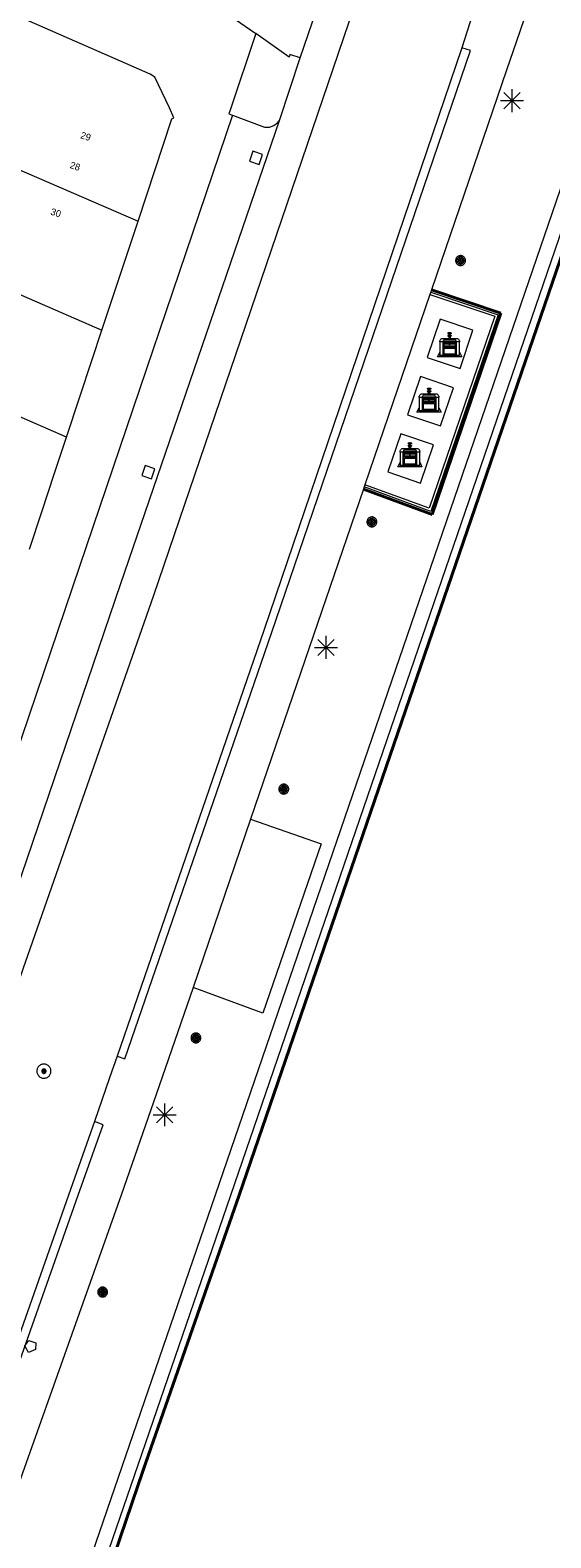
# Model space of a CAD drawing. Header units: metres. Extents: x 135779 to 137489, y 452643 to 455118.
# Tile 332 of 489: x 136708 to 136731, y 454185 to 454251. Entities that reach past the tile are written whole.
import ezdxf
from ezdxf.enums import TextEntityAlignment as Align

# ---------------------------------------------------------------- set-up
doc = ezdxf.new("R2010")
doc.units = ezdxf.units.M
doc.linetypes.add('DGN_Style_4', pattern=[89.853097, 44.898487, -22.449243, 0.056123, -22.449243])
for name, color, linetype, lineweight in [('KTop_BAK_Afval apart plaats', 96, 'Continuous', 13), ('KTop_BTD_Groenvoorziening', 62, 'Continuous', 13), ('KTop_NAR_Huisnummer (t)', 7, 'Continuous', 13), ('KTop_OTD_Gesloten verharding', 15, 'Continuous', 13), ('KTop_OTD_Open verharding_tegels', 15, 'Continuous', 13), ('KTop_PAL_Lichtmast', 40, 'Continuous', 13), ('KTop_PND_Grondvlaksituatie van BAG-pand [tachy]', 1, 'Continuous', 13), ('KTop_PND_Pandscheiding', 40, 'Continuous', 13), ('KTop_PUT_Brandkraan of -put', 1, 'Continuous', 13), ('KTop_PUT_Inspectie- of rioolput', 15, 'Continuous', 13), ('KTop_PUT_Kolk', 15, 'Continuous', 13), ('KTop_SHD_Damwand (l)', 1, 'Continuous', 40), ('KTop_SHD_Hek (l)', 15, 'DGN_Style_4', 40), ('KTop_SHD_Kademuur', 16, 'Continuous', 13), ('KTop_SHD_Muur', 15, 'Continuous', 13), ('KTop_VGO_Boom', 92, 'Continuous', 13), ('KTop_WGD_Fietspad', 40, 'Continuous', 13), ('KTop_WGD_Parkeervlak', 251, 'Continuous', 13), ('KTop_WGD_Rijbaan_Lokale weg', 251, 'Continuous', 13), ('KTop_WGD_Rijbaan_Lokale weg_fietsstrook', 40, 'Continuous', 13), ('KTop_WGD_Rijbaan_Lokale weg_verkeersdrempel', 40, 'Continuous', 13), ('KTop_WGD_Voetpad', 251, 'Continuous', 13)]:
    doc.layers.add(name, color=color, linetype=linetype, lineweight=lineweight)
doc.styles.add('Style-ROVU', font='ROVU.shx')

# ---------------------------------------------------------------- blocks, each defined once
blk = doc.blocks.new('BAK_Afval_apart_plaats')
at = {"layer": 'KTop_BAK_Afval apart plaats'}
for p, q in [((-0.43, 0.141), (-0.425, 0.168)), ((-0.43, 0.118), (-0.43, 0.141)), ((-0.29, 0.118), (-0.43, 0.118)), ((-0.43, 0.118), (-0.43, -0.457)), ((-0.29, 0.118), (-0.43, 0.118)), ((-0.425, 0.168), (-0.416, 0.193)), ((-0.416, 0.193), (-0.403, 0.215)), ((-0.403, 0.215), (-0.384, 0.24)), ((-0.384, 0.24), (-0.364, 0.258)), ((-0.364, 0.258), (-0.342, 0.272)), ((-0.342, 0.272), (0, 0.272)), ((-0.282, 0.167), (-0.29, 0.146)), ((-0.282, 0.167), (-0.29, 0.146)), ((-0.29, 0.146), (-0.29, 0.118)), ((-0.29, 0.146), (-0.29, 0.118)), ((-0.29, -0.429), (-0.29, 0.118)), ((-0.29, 0.118), (-0.29, -0.429)), ((-0.273, 0.186), (-0.282, 0.167)), ((-0.273, 0.186), (-0.282, 0.167)), ((-0.248, 0.217), (-0.273, 0.186)), ((-0.248, 0.217), (-0.273, 0.186)), ((0.248, 0.217), (-0.248, 0.217)), ((0.248, 0.217), (-0.248, 0.217)), ((-0.242, 0.081), (-0.242, 0.153)), ((-0.242, 0.153), (0.242, 0.153)), ((0.242, 0.081), (-0.242, 0.081)), ((-0.242, 0.034), (-0.242, 0.081)), ((-0.242, 0.081), (0.242, 0.081)), ((-0.242, -0.059), (-0.242, 0.034)), ((-0.242, 0.034), (0.242, 0.034)), ((0.242, 0.034), (-0.242, 0.034)), ((-0.073, 0.513), (-0.072, 0.515)), ((-0.073, 0.513), (-0.073, 0.49)), ((-0.072, 0.511), (-0.073, 0.513)), ((-0.072, 0.511), (-0.073, 0.513)), ((-0.073, 0.49), (-0.072, 0.488)), ((-0.073, 0.399), (-0.073, 0.376)), ((-0.072, 0.397), (-0.073, 0.399)), ((-0.073, 0.376), (-0.072, 0.374)), ((-0.072, 0.515), (-0.071, 0.516)), ((-0.07, 0.51), (-0.072, 0.511)), ((-0.07, 0.51), (-0.072, 0.511)), ((-0.072, 0.488), (-0.07, 0.486)), ((-0.07, 0.396), (-0.072, 0.397)), ((-0.072, 0.374), (-0.07, 0.373)), ((-0.071, 0.516), (-0.07, 0.517)), ((-0.07, 0.517), (-0.067, 0.519)), ((-0.069, 0.509), (-0.07, 0.51)), ((-0.069, 0.509), (-0.07, 0.51)), ((-0.07, 0.486), (-0.069, 0.485)), ((-0.069, 0.395), (-0.07, 0.396)), ((-0.07, 0.373), (-0.069, 0.371)), ((-0.066, 0.507), (-0.069, 0.509)), ((-0.066, 0.507), (-0.069, 0.509)), ((-0.069, 0.485), (-0.066, 0.484)), ((-0.066, 0.394), (-0.069, 0.395)), ((-0.069, 0.371), (-0.066, 0.37)), ((-0.067, 0.519), (-0.065, 0.52)), ((-0.063, 0.506), (-0.066, 0.507)), ((-0.063, 0.506), (-0.066, 0.507)), ((-0.066, 0.484), (-0.063, 0.483)), ((-0.063, 0.392), (-0.066, 0.394)), ((-0.066, 0.37), (-0.063, 0.369)), ((-0.065, 0.52), (-0.061, 0.521)), ((-0.059, 0.505), (-0.063, 0.506)), ((-0.059, 0.505), (-0.063, 0.506)), ((-0.063, 0.483), (-0.059, 0.482)), ((-0.059, 0.391), (-0.063, 0.392)), ((-0.063, 0.369), (-0.059, 0.368)), ((-0.061, 0.521), (-0.055, 0.523)), ((-0.054, 0.504), (-0.059, 0.505)), ((-0.054, 0.504), (-0.059, 0.505)), ((-0.059, 0.482), (-0.054, 0.481)), ((-0.054, 0.39), (-0.059, 0.391)), ((-0.059, 0.368), (-0.054, 0.367)), ((-0.055, 0.523), (-0.049, 0.524)), ((-0.048, 0.503), (-0.054, 0.504)), ((-0.048, 0.503), (-0.054, 0.504)), ((-0.054, 0.481), (-0.048, 0.48)), ((-0.048, 0.389), (-0.054, 0.39)), ((-0.054, 0.367), (-0.048, 0.366)), ((-0.049, 0.524), (-0.043, 0.525)), ((-0.043, 0.502), (-0.048, 0.503)), ((-0.043, 0.502), (-0.048, 0.503)), ((-0.048, 0.48), (-0.043, 0.479)), ((-0.043, 0.388), (-0.048, 0.389)), ((-0.048, 0.366), (-0.043, 0.365)), ((-0.043, 0.525), (-0.035, 0.526)), ((-0.036, 0.501), (-0.043, 0.502)), ((-0.036, 0.501), (-0.043, 0.502)), ((-0.043, 0.479), (-0.036, 0.478)), ((-0.036, 0.388), (-0.043, 0.388)), ((-0.043, 0.365), (-0.036, 0.364)), ((-0.03, 0.501), (-0.036, 0.501)), ((-0.03, 0.501), (-0.036, 0.501)), ((-0.036, 0.478), (-0.03, 0.478)), ((-0.03, 0.387), (-0.036, 0.388)), ((-0.036, 0.364), (-0.03, 0.364)), ((-0.035, 0.526), (-0.029, 0.527)), ((-0.021, 0.5), (-0.03, 0.501)), ((-0.021, 0.5), (-0.03, 0.501)), ((-0.03, 0.478), (-0.028, 0.478)), ((-0.021, 0.387), (-0.03, 0.387)), ((-0.03, 0.364), (-0.028, 0.364)), ((-0.029, 0.527), (-0.023, 0.527)), ((-0.028, 0.478), (-0.021, 0.477)), ((-0.028, 0.468), (-0.028, 0.478)), ((-0.028, 0.478), (-0.021, 0.477)), ((-0.028, 0.4), (-0.028, 0.468)), ((-0.028, 0.468), (-0.021, 0.468)), ((-0.021, 0.468), (-0.028, 0.468)), ((-0.021, 0.4), (-0.028, 0.4)), ((-0.028, 0.364), (-0.021, 0.363)), ((-0.028, 0.355), (-0.028, 0.364)), ((-0.028, 0.364), (-0.021, 0.363)), ((-0.028, 0.272), (-0.028, 0.355)), ((-0.028, 0.355), (-0.021, 0.354)), ((-0.021, 0.354), (-0.028, 0.355)), ((0.028, 0.272), (-0.028, 0.272)), ((-0.023, 0.527), (-0.013, 0.528)), ((-0.014, 0.5), (-0.021, 0.5)), ((-0.014, 0.5), (-0.021, 0.5)), ((-0.021, 0.477), (-0.014, 0.477)), ((-0.021, 0.477), (-0.014, 0.477)), ((-0.021, 0.468), (-0.014, 0.468)), ((-0.014, 0.468), (-0.021, 0.468)), ((-0.014, 0.399), (-0.021, 0.4)), ((-0.014, 0.386), (-0.021, 0.387)), ((-0.021, 0.363), (-0.014, 0.363)), ((-0.021, 0.363), (-0.014, 0.363)), ((-0.021, 0.354), (-0.014, 0.354)), ((-0.014, 0.354), (-0.021, 0.354)), ((0, 0.5), (-0.014, 0.5)), ((0, 0.5), (-0.014, 0.5)), ((-0.014, 0.477), (0, 0.477)), ((-0.014, 0.477), (0, 0.477)), ((-0.014, 0.468), (0, 0.468)), ((0, 0.468), (-0.014, 0.468)), ((0, 0.399), (-0.014, 0.399)), ((0, 0.386), (-0.014, 0.386)), ((-0.014, 0.363), (0, 0.363)), ((-0.014, 0.363), (0, 0.363)), ((-0.014, 0.354), (0, 0.354)), ((0, 0.354), (-0.014, 0.354)), ((-0.013, 0.528), (-0.005, 0.528)), ((-0.005, 0.528), (0, 0.528)), ((0, 0.528), (0.005, 0.528)), ((0, 0.5), (0, 0.477)), ((0, 0.477), (0, 0.5)), ((0, 0.477), (0, 0.5)), ((0, 0.5), (0.014, 0.5)), ((0.014, 0.5), (0, 0.5)), ((0.014, 0.477), (0, 0.477)), ((0, 0.477), (0.014, 0.477)), ((0.014, 0.468), (0, 0.468)), ((0, 0.468), (0, 0.399)), ((0, 0.468), (0, 0.399)), ((0.014, 0.468), (0, 0.468)), ((0, 0.399), (0.014, 0.399)), ((0, 0.363), (0, 0.386)), ((0, 0.363), (0, 0.386)), ((0, 0.386), (0.014, 0.386)), ((0.014, 0.363), (0, 0.363)), ((0, 0.363), (0.014, 0.363)), ((0, 0.354), (0.014, 0.354)), ((0, 0.272), (0, 0.354)), ((0, 0.354), (0, 0.272)), ((0.014, 0.354), (0, 0.354)), ((0, 0.272), (0.342, 0.272)), ((0.028, 0.272), (0, 0.272)), ((0, 0.272), (0.028, 0.272)), ((0.005, 0.528), (0.013, 0.528)), ((0.013, 0.528), (0.023, 0.527)), ((0.014, 0.5), (0.021, 0.5)), ((0.021, 0.5), (0.014, 0.5)), ((0.021, 0.477), (0.014, 0.477)), ((0.014, 0.477), (0.021, 0.477)), ((0.021, 0.468), (0.014, 0.468)), ((0.021, 0.468), (0.014, 0.468)), ((0.014, 0.399), (0.021, 0.4)), ((0.014, 0.386), (0.021, 0.387)), ((0.021, 0.363), (0.014, 0.363)), ((0.014, 0.363), (0.021, 0.363)), ((0.014, 0.354), (0.021, 0.354)), ((0.021, 0.354), (0.014, 0.354)), ((0.021, 0.5), (0.03, 0.501)), ((0.03, 0.501), (0.021, 0.5)), ((0.028, 0.478), (0.021, 0.477)), ((0.021, 0.477), (0.028, 0.478)), ((0.021, 0.468), (0.028, 0.468)), ((0.028, 0.468), (0.021, 0.468)), ((0.028, 0.468), (0.021, 0.468)), ((0.021, 0.4), (0.028, 0.4)), ((0.021, 0.387), (0.03, 0.387)), ((0.028, 0.364), (0.021, 0.363)), ((0.021, 0.363), (0.028, 0.364)), ((0.021, 0.354), (0.028, 0.355)), ((0.028, 0.355), (0.021, 0.354)), ((0.023, 0.527), (0.029, 0.527)), ((0.03, 0.478), (0.028, 0.478)), ((0.028, 0.478), (0.028, 0.468)), ((0.028, 0.4), (0.028, 0.468)), ((0.03, 0.364), (0.028, 0.364)), ((0.028, 0.364), (0.028, 0.355)), ((0.028, 0.355), (0.028, 0.272)), ((0.029, 0.527), (0.035, 0.526)), ((0.03, 0.501), (0.036, 0.501)), ((0.036, 0.501), (0.03, 0.501)), ((0.036, 0.478), (0.03, 0.478)), ((0.03, 0.387), (0.036, 0.388)), ((0.036, 0.364), (0.03, 0.364)), ((0.035, 0.526), (0.043, 0.525)), ((0.036, 0.501), (0.043, 0.502)), ((0.043, 0.502), (0.036, 0.501)), ((0.043, 0.479), (0.036, 0.478)), ((0.036, 0.388), (0.043, 0.388)), ((0.043, 0.365), (0.036, 0.364)), ((0.043, 0.525), (0.049, 0.524)), ((0.043, 0.502), (0.048, 0.503)), ((0.048, 0.503), (0.043, 0.502)), ((0.048, 0.48), (0.043, 0.479)), ((0.043, 0.388), (0.048, 0.389)), ((0.048, 0.366), (0.043, 0.365)), ((0.048, 0.503), (0.054, 0.504)), ((0.054, 0.504), (0.048, 0.503)), ((0.054, 0.481), (0.048, 0.48)), ((0.048, 0.389), (0.054, 0.39)), ((0.054, 0.367), (0.048, 0.366)), ((0.049, 0.524), (0.055, 0.523)), ((0.054, 0.504), (0.059, 0.505)), ((0.059, 0.505), (0.054, 0.504)), ((0.059, 0.482), (0.054, 0.481)), ((0.054, 0.39), (0.059, 0.391)), ((0.059, 0.368), (0.054, 0.367)), ((0.055, 0.523), (0.061, 0.521)), ((0.059, 0.505), (0.063, 0.506)), ((0.063, 0.506), (0.059, 0.505)), ((0.063, 0.483), (0.059, 0.482)), ((0.059, 0.391), (0.063, 0.392)), ((0.063, 0.369), (0.059, 0.368)), ((0.061, 0.521), (0.065, 0.52)), ((0.063, 0.506), (0.066, 0.507)), ((0.066, 0.507), (0.063, 0.506)), ((0.066, 0.484), (0.063, 0.483)), ((0.063, 0.392), (0.066, 0.394)), ((0.066, 0.37), (0.063, 0.369)), ((0.065, 0.52), (0.067, 0.519)), ((0.066, 0.507), (0.069, 0.509)), ((0.069, 0.509), (0.066, 0.507)), ((0.069, 0.485), (0.066, 0.484)), ((0.066, 0.394), (0.069, 0.395)), ((0.069, 0.371), (0.066, 0.37)), ((0.067, 0.519), (0.07, 0.517)), ((0.069, 0.509), (0.07, 0.51)), ((0.07, 0.51), (0.069, 0.509)), ((0.07, 0.486), (0.069, 0.485)), ((0.069, 0.395), (0.07, 0.396)), ((0.07, 0.373), (0.069, 0.371)), ((0.07, 0.517), (0.071, 0.516)), ((0.07, 0.51), (0.072, 0.511)), ((0.072, 0.511), (0.07, 0.51)), ((0.072, 0.488), (0.07, 0.486)), ((0.07, 0.396), (0.072, 0.397)), ((0.072, 0.374), (0.07, 0.373)), ((0.071, 0.516), (0.072, 0.515)), ((0.072, 0.515), (0.073, 0.513)), ((0.072, 0.511), (0.073, 0.513)), ((0.073, 0.513), (0.072, 0.511)), ((0.073, 0.49), (0.072, 0.488)), ((0.072, 0.397), (0.073, 0.399)), ((0.073, 0.376), (0.072, 0.374)), ((0.073, 0.513), (0.073, 0.49)), ((0.073, 0.399), (0.073, 0.376)), ((0.242, 0.153), (0.242, 0.081)), ((0.242, 0.081), (0.242, 0.034)), ((0.242, 0.034), (0.242, -0.059)), ((0.273, 0.186), (0.248, 0.217)), ((0.273, 0.186), (0.248, 0.217)), ((0.282, 0.167), (0.273, 0.186)), ((0.282, 0.167), (0.273, 0.186)), ((0.29, 0.146), (0.282, 0.167)), ((0.29, 0.146), (0.282, 0.167)), ((0.29, 0.118), (0.29, 0.146)), ((0.29, 0.118), (0.29, 0.146)), ((0.43, 0.118), (0.29, 0.118)), ((0.29, 0.118), (0.29, -0.429)), ((0.43, 0.118), (0.29, 0.118)), ((0.29, -0.429), (0.29, 0.118)), ((0.342, 0.272), (0.364, 0.258)), ((0.364, 0.258), (0.384, 0.24)), ((0.384, 0.24), (0.403, 0.215)), ((0.403, 0.215), (0.416, 0.193)), ((0.416, 0.193), (0.425, 0.168)), ((0.425, 0.168), (0.43, 0.141)), ((0.43, 0.141), (0.43, 0.118)), ((0.43, -0.457), (0.43, 0.118)), ((-0.528, -0.528), (-0.43, -0.332)), ((0.528, -0.528), (-0.528, -0.528)), ((-0.43, -0.332), (-0.43, -0.457)), ((-0.43, -0.457), (0.43, -0.457)), ((-0.43, -0.457), (0.43, -0.457)), ((0.29, -0.429), (-0.29, -0.429)), ((-0.29, -0.429), (0.29, -0.429)), ((0.242, -0.059), (-0.242, -0.059)), ((-0.242, -0.059), (-0.242, -0.092)), ((0.242, -0.059), (-0.242, -0.059)), ((-0.242, -0.092), (0.242, -0.092)), ((-0.242, -0.11), (-0.242, -0.092)), ((-0.242, -0.092), (0.242, -0.092)), ((0.242, -0.11), (-0.242, -0.11)), ((0.242, -0.11), (-0.242, -0.11)), ((-0.242, -0.147), (0.242, -0.147)), ((-0.242, -0.41), (-0.242, -0.147)), ((0.242, -0.41), (-0.242, -0.41)), ((0.242, -0.11), (0.242, -0.059)), ((0.242, -0.092), (0.242, -0.11)), ((0.242, -0.092), (0.242, -0.11)), ((0.242, -0.147), (0.242, -0.41)), ((0.43, -0.457), (0.43, -0.332)), ((0.43, -0.332), (0.528, -0.528))]:
    blk.add_line(p, q, dxfattribs=at)
at = {"layer": 'KTop_BAK_Afval apart plaats', "flags": 128}
blk.add_lwpolyline([(0.029, 0.413), (0.035, 0.412), (0.043, 0.411), (0.049, 0.41), (0.055, 0.409), (0.061, 0.407), (0.065, 0.406), (0.067, 0.405), (0.07, 0.403), (0.071, 0.402), (0.072, 0.401), (0.073, 0.399), (0.072, 0.397), (0.07, 0.396), (0.069, 0.395), (0.066, 0.394), (0.063, 0.392), (0.059, 0.391), (0.054, 0.39), (0.048, 0.389), (0.043, 0.388), (0.036, 0.388), (0.03, 0.387), (0.021, 0.387), (0.014, 0.386), (0, 0.386), (-0.014, 0.386), (-0.021, 0.387), (-0.03, 0.387), (-0.036, 0.388), (-0.043, 0.388), (-0.048, 0.389), (-0.054, 0.39), (-0.059, 0.391), (-0.063, 0.392), (-0.066, 0.394), (-0.069, 0.395), (-0.07, 0.396), (-0.072, 0.397), (-0.073, 0.399), (-0.072, 0.401), (-0.071, 0.402), (-0.07, 0.403), (-0.067, 0.405), (-0.065, 0.406), (-0.061, 0.407), (-0.055, 0.409), (-0.049, 0.41), (-0.043, 0.411), (-0.035, 0.412), (-0.029, 0.413), (-0.028, 0.413), (-0.028, 0.4), (-0.021, 0.4), (-0.014, 0.399), (0, 0.399), (0.014, 0.399), (0.021, 0.4), (0.028, 0.4), (0.028, 0.413), (0.029, 0.413), (0.028, 0.413)], dxfattribs=at)
at = {"layer": 'KTop_BAK_Afval apart plaats'}
for p in [(0, 0), (-0.43, -0.457)]:
    blk.add_point(p, dxfattribs=at)
blk = doc.blocks.new('PAL_Lichtmast')
at = {"layer": 'KTop_PAL_Lichtmast'}
for p, q in [((-0.354, -0.354), (0.354, 0.354)), ((0.354, -0.354), (-0.354, 0.354)), ((0, -0.5), (0, 0.5)), ((-0.5, 0), (0.5, 0))]:
    blk.add_line(p, q, dxfattribs=at)
blk = doc.blocks.new('PUT_Kolk')
at = {"layer": 'KTop_PUT_Kolk', "flags": 128}
blk.add_lwpolyline([(0.225, -0.225), (0.225, 0.225), (-0.225, 0.225), (-0.225, -0.225), (0.225, -0.225)], dxfattribs=at)
blk = doc.blocks.new('PUT_Brandkraan_of_-put')
at = {"layer": 'KTop_PUT_Brandkraan of -put'}
for p, q in [((-0.25, 0.034), (0, 0.25)), ((-0.158, -0.25), (-0.25, 0.034)), ((0, 0.25), (0.25, 0.033)), ((0.25, 0.033), (0.158, -0.25)), ((0.158, -0.25), (-0.158, -0.25))]:
    blk.add_line(p, q, dxfattribs=at)
blk = doc.blocks.new('PUT_Inspectie-_of_rioolput')
at = {"layer": 'KTop_PUT_Inspectie- of rioolput', "flags": 128}
for points in [[(0.31, 0), (0.308, 0.032), (0.303, 0.064), (0.294, 0.095), (0.283, 0.126), (0.268, 0.155), (0.25, 0.182), (0.23, 0.207), (0.207, 0.23), (0.182, 0.25), (0.154, 0.268), (0.126, 0.283), (0.095, 0.294), (0.064, 0.303), (0.032, 0.308), (0, 0.309), (-0.032, 0.308), (-0.064, 0.303), (-0.096, 0.294), (-0.126, 0.283), (-0.155, 0.268), (-0.182, 0.25), (-0.207, 0.23), (-0.23, 0.207), (-0.25, 0.182), (-0.268, 0.154), (-0.283, 0.126), (-0.294, 0.095), (-0.303, 0.064), (-0.308, 0.032), (-0.309, 0), (-0.308, -0.032), (-0.303, -0.064), (-0.294, -0.096), (-0.283, -0.126), (-0.268, -0.155), (-0.25, -0.182), (-0.23, -0.207), (-0.207, -0.23), (-0.182, -0.25), (-0.155, -0.268), (-0.126, -0.283), (-0.096, -0.294), (-0.064, -0.303), (-0.032, -0.308), (0, -0.309), (0.032, -0.308), (0.064, -0.303), (0.095, -0.294), (0.126, -0.283), (0.155, -0.268), (0.182, -0.25), (0.207, -0.23), (0.23, -0.207), (0.25, -0.182), (0.268, -0.155), (0.283, -0.126), (0.294, -0.096), (0.303, -0.064), (0.308, -0.032), (0.31, 0)], [(0.095, 0), (0.094, 0.009), (0.092, 0.019), (0.09, 0.029), (0.086, 0.038), (0.082, 0.047), (0.076, 0.055), (0.07, 0.063), (0.063, 0.07), (0.055, 0.076), (0.047, 0.082), (0.038, 0.086), (0.029, 0.09), (0.019, 0.092), (0.009, 0.094), (0, 0.094), (-0.01, 0.094), (-0.02, 0.092), (-0.029, 0.09), (-0.039, 0.086), (-0.048, 0.082), (-0.056, 0.076), (-0.064, 0.07), (-0.071, 0.063), (-0.077, 0.055), (-0.082, 0.047), (-0.087, 0.038), (-0.09, 0.029), (-0.093, 0.019), (-0.094, 0.009), (-0.095, 0), (-0.094, -0.01), (-0.093, -0.02), (-0.09, -0.029), (-0.087, -0.039), (-0.082, -0.048), (-0.077, -0.056), (-0.071, -0.064), (-0.064, -0.071), (-0.056, -0.077), (-0.047, -0.082), (-0.039, -0.087), (-0.029, -0.09), (-0.02, -0.093), (-0.01, -0.094), (0, -0.095), (0.009, -0.094), (0.019, -0.093), (0.029, -0.09), (0.038, -0.087), (0.047, -0.082), (0.055, -0.077), (0.063, -0.071), (0.07, -0.064), (0.076, -0.056), (0.082, -0.047), (0.086, -0.039), (0.09, -0.029), (0.092, -0.02), (0.094, -0.01), (0.095, 0)], [(0.035, 0), (0.034, 0.003), (0.034, 0.007), (0.033, 0.01), (0.031, 0.014), (0.03, 0.017), (0.028, 0.02), (0.026, 0.023), (0.023, 0.026), (0.02, 0.028), (0.017, 0.03), (0.014, 0.031), (0.01, 0.033), (0.007, 0.034), (0.003, 0.034), (0, 0.034), (-0.004, 0.034), (-0.007, 0.034), (-0.011, 0.033), (-0.014, 0.031), (-0.018, 0.03), (-0.021, 0.028), (-0.023, 0.026), (-0.026, 0.023), (-0.028, 0.02), (-0.03, 0.017), (-0.032, 0.014), (-0.033, 0.01), (-0.034, 0.007), (-0.035, 0.003), (-0.035, 0), (-0.035, -0.004), (-0.034, -0.007), (-0.033, -0.011), (-0.032, -0.014), (-0.03, -0.018), (-0.028, -0.021), (-0.026, -0.023), (-0.023, -0.026), (-0.021, -0.028), (-0.017, -0.03), (-0.014, -0.032), (-0.011, -0.033), (-0.007, -0.034), (-0.004, -0.035), (0, -0.035), (0.003, -0.035), (0.007, -0.034), (0.01, -0.033), (0.014, -0.032), (0.017, -0.03), (0.02, -0.028), (0.023, -0.026), (0.026, -0.023), (0.028, -0.021), (0.03, -0.017), (0.031, -0.014), (0.033, -0.011), (0.034, -0.007), (0.034, -0.004), (0.035, 0)], [(0.01, 0.02), (0.007, 0.02), (0.005, 0.021), (0.003, 0.022), (0.001, 0.022), (-0.001, 0.022), (-0.004, 0.022), (-0.006, 0.021), (-0.008, 0.02), (-0.01, 0.019), (-0.012, 0.018), (-0.014, 0.017), (-0.016, 0.015), (-0.017, 0.013), (-0.019, 0.012), (-0.02, 0.009), (-0.021, 0.007), (-0.022, 0.005), (-0.022, 0.003), (-0.022, 0.001), (-0.022, -0.001), (-0.022, -0.004), (-0.022, -0.006), (-0.021, -0.008), (-0.02, -0.01), (-0.019, -0.012), (-0.017, -0.014), (-0.016, -0.016), (-0.014, -0.017), (-0.012, -0.019), (-0.01, -0.02), (-0.008, -0.021), (-0.006, -0.022), (-0.003, -0.022), (-0.001, -0.022), (0.001, -0.022), (0.003, -0.022), (0.005, -0.022), (0.008, -0.021), (0.01, -0.02), (0.012, -0.019), (0.014, -0.017), (0.015, -0.016), (0.017, -0.014), (0.018, -0.012), (0.02, -0.01), (0.02, -0.008), (0.021, -0.006), (0.022, -0.003), (0.022, -0.001), (0.022, 0.001), (0.022, 0.003), (0.021, 0.005), (0.02, 0.008), (0.019, 0.01), (0.018, 0.012), (0.017, 0.014), (0.015, 0.015), (0.013, 0.017), (0.012, 0.018), (0.01, 0.02)]]:
    blk.add_lwpolyline(points, dxfattribs=at)
blk = doc.blocks.new('VGO_Boom')
at = {"layer": 'KTop_VGO_Boom', "flags": 128}
for points in [[(0.215, 0), (0.214, 0.022), (0.21, 0.045), (0.204, 0.066), (0.196, 0.087), (0.186, 0.108), (0.174, 0.126), (0.16, 0.144), (0.144, 0.16), (0.126, 0.174), (0.107, 0.186), (0.087, 0.196), (0.066, 0.204), (0.045, 0.21), (0.022, 0.214), (-0.001, 0.215), (-0.023, 0.214), (-0.045, 0.21), (-0.067, 0.204), (-0.088, 0.196), (-0.108, 0.186), (-0.127, 0.174), (-0.144, 0.16), (-0.16, 0.144), (-0.174, 0.126), (-0.187, 0.107), (-0.197, 0.087), (-0.205, 0.066), (-0.211, 0.045), (-0.214, 0.022), (-0.215, -0.001), (-0.214, -0.023), (-0.211, -0.045), (-0.205, -0.067), (-0.197, -0.088), (-0.187, -0.108), (-0.174, -0.127), (-0.16, -0.144), (-0.144, -0.16), (-0.127, -0.174), (-0.108, -0.187), (-0.088, -0.197), (-0.067, -0.205), (-0.045, -0.211), (-0.023, -0.214), (0, -0.215), (0.022, -0.214), (0.045, -0.211), (0.066, -0.205), (0.087, -0.197), (0.108, -0.187), (0.126, -0.174), (0.144, -0.16), (0.16, -0.144), (0.174, -0.127), (0.186, -0.108), (0.196, -0.088), (0.204, -0.067), (0.21, -0.045), (0.214, -0.023), (0.215, -0.001)], [(0.155, 0), (0.154, 0.016), (0.152, 0.032), (0.147, 0.048), (0.142, 0.063), (0.134, 0.078), (0.125, 0.091), (0.115, 0.104), (0.104, 0.115), (0.091, 0.125), (0.077, 0.134), (0.063, 0.142), (0.048, 0.147), (0.032, 0.152), (0.016, 0.154), (-0.001, 0.155), (-0.017, 0.154), (-0.033, 0.152), (-0.048, 0.147), (-0.064, 0.142), (-0.078, 0.134), (-0.092, 0.125), (-0.104, 0.115), (-0.116, 0.104), (-0.126, 0.091), (-0.135, 0.077), (-0.142, 0.063), (-0.148, 0.048), (-0.152, 0.032), (-0.155, 0.016), (-0.155, -0.001), (-0.155, -0.017), (-0.152, -0.033), (-0.148, -0.048), (-0.142, -0.064), (-0.135, -0.078), (-0.126, -0.092), (-0.116, -0.104), (-0.104, -0.116), (-0.092, -0.126), (-0.078, -0.135), (-0.064, -0.142), (-0.048, -0.148), (-0.033, -0.152), (-0.017, -0.155), (0, -0.155), (0.016, -0.155), (0.032, -0.152), (0.048, -0.148), (0.063, -0.142), (0.078, -0.135), (0.091, -0.126), (0.104, -0.116), (0.115, -0.104), (0.125, -0.092), (0.134, -0.078), (0.142, -0.064), (0.147, -0.048), (0.152, -0.033), (0.154, -0.017), (0.155, -0.001)], [(0.095, 0), (0.094, 0.01), (0.093, 0.02), (0.09, 0.029), (0.087, 0.039), (0.082, 0.048), (0.077, 0.056), (0.071, 0.064), (0.064, 0.071), (0.056, 0.077), (0.047, 0.082), (0.039, 0.087), (0.029, 0.09), (0.02, 0.093), (0.01, 0.094), (-0.001, 0.095), (-0.01, 0.094), (-0.02, 0.093), (-0.03, 0.09), (-0.039, 0.087), (-0.048, 0.082), (-0.056, 0.077), (-0.064, 0.071), (-0.071, 0.064), (-0.077, 0.056), (-0.083, 0.047), (-0.087, 0.039), (-0.091, 0.029), (-0.093, 0.02), (-0.095, 0.01), (-0.095, -0.001), (-0.095, -0.01), (-0.093, -0.02), (-0.091, -0.03), (-0.087, -0.039), (-0.083, -0.048), (-0.077, -0.056), (-0.071, -0.064), (-0.064, -0.071), (-0.056, -0.077), (-0.048, -0.083), (-0.039, -0.087), (-0.03, -0.091), (-0.02, -0.093), (-0.01, -0.095), (0, -0.095), (0.01, -0.095), (0.02, -0.093), (0.029, -0.091), (0.039, -0.087), (0.048, -0.083), (0.056, -0.077), (0.064, -0.071), (0.071, -0.064), (0.077, -0.056), (0.082, -0.048), (0.087, -0.039), (0.09, -0.03), (0.093, -0.02), (0.094, -0.01), (0.095, -0.001)], [(0.035, 0), (0.035, 0.004), (0.034, 0.007), (0.033, 0.011), (0.032, 0.014), (0.03, 0.018), (0.028, 0.021), (0.026, 0.023), (0.023, 0.026), (0.021, 0.028), (0.017, 0.03), (0.014, 0.032), (0.011, 0.033), (0.007, 0.034), (0.004, 0.035), (-0.001, 0.035), (-0.004, 0.035), (-0.008, 0.034), (-0.011, 0.033), (-0.015, 0.032), (-0.018, 0.03), (-0.021, 0.028), (-0.024, 0.026), (-0.027, 0.023), (-0.029, 0.021), (-0.031, 0.017), (-0.032, 0.014), (-0.034, 0.011), (-0.035, 0.007), (-0.035, 0.004), (-0.035, -0.001), (-0.035, -0.004), (-0.035, -0.008), (-0.034, -0.011), (-0.032, -0.015), (-0.031, -0.018), (-0.029, -0.021), (-0.027, -0.024), (-0.024, -0.027), (-0.021, -0.029), (-0.018, -0.031), (-0.015, -0.032), (-0.011, -0.034), (-0.008, -0.035), (-0.004, -0.035), (0, -0.035), (0.004, -0.035), (0.007, -0.035), (0.011, -0.034), (0.014, -0.032), (0.018, -0.031), (0.021, -0.029), (0.023, -0.027), (0.026, -0.024), (0.028, -0.021), (0.03, -0.018), (0.032, -0.015), (0.033, -0.011), (0.034, -0.008), (0.035, -0.004), (0.035, 0)]]:
    blk.add_lwpolyline(points, dxfattribs=at)

msp = doc.modelspace()

# ---------------------------------------------------------------- linework, layer by layer
at = {"layer": 'KTop_BTD_Groenvoorziening', "flags": 128}
msp.add_lwpolyline([(136743.248, 454277.85), (136716.554, 454200), (136707.744, 454174.358), (136707.498, 454173.626), (136705.067, 454166.434), (136692.074, 454128.781), (136683.699, 454104.782), (136683.424, 454104.024), (136683.093, 454103.128)], dxfattribs=at)
at = {"layer": 'KTop_OTD_Gesloten verharding', "flags": 128}
for points in [[(136727.8, 454237.778), (136726.38, 454238.264), (136725.809, 454236.595), (136727.246, 454236.103), (136727.8, 454237.778)], [(136726.963, 454235.267), (136725.523, 454235.76), (136724.952, 454234.091), (136726.391, 454233.598), (136726.963, 454235.267)], [(136726.093, 454232.768), (136724.666, 454233.257), (136724.094, 454231.588), (136725.514, 454231.102), (136726.093, 454232.768)]]:
    msp.add_lwpolyline(points, dxfattribs=at)
at = {"layer": 'KTop_OTD_Open verharding_tegels', "flags": 128}
msp.add_lwpolyline([(136718.103, 454216.417), (136721.176, 454215.339), (136718.639, 454207.952), (136715.596, 454209.076)], dxfattribs=at)
at = {"layer": 'KTop_PND_Grondvlaksituatie van BAG-pand [tachy]', "flags": 128}
for points in [[(136713.186, 454242.544), (136714.663, 454247.011), (136714.755, 454247.061), (136714.554, 454247.491), (136713.927, 454248.831), (136713.722, 454248.965), (136703.607, 454253.407), (136698.434, 454255.681)], [(136711.61, 454237.779), (136713.186, 454242.544)], [(136710.066, 454233.11), (136710.646, 454234.863), (136711.189, 454236.505), (136711.61, 454237.779)], [(136708.45, 454228.221), (136708.988, 454229.849), (136709.531, 454231.492), (136710.066, 454233.11)]]:
    msp.add_lwpolyline(points, dxfattribs=at)
at = {"layer": 'KTop_PND_Pandscheiding', "flags": 128}
for points in [[(136698.866, 454248.751), (136700.945, 454247.85), (136713.186, 454242.544)], [(136702.872, 454241.583), (136711.61, 454237.779)], [(136710.066, 454233.11), (136701.25, 454236.949), (136695.818, 454239.314)]]:
    msp.add_lwpolyline(points, dxfattribs=at)
at = {"layer": 'KTop_SHD_Damwand (l)', "flags": 128}
for points in [[(136717.605, 454200), (136751.872, 454299.933), (136761.582, 454327.983), (136762.545, 454331.073), (136767.196, 454344.783), (136773.791, 454363.359), (136804.597, 454448.605)], [(136684.466, 454104.213), (136700.85, 454151.206), (136707.574, 454170.801), (136713.424, 454188.027), (136717.605, 454200)]]:
    msp.add_lwpolyline(points, dxfattribs=at)
at = {"layer": 'KTop_SHD_Hek (l)', "flags": 128}
msp.add_lwpolyline([(136725.998, 454239.54), (136729.031, 454238.519), (136726.033, 454229.737), (136723.026, 454230.838)], dxfattribs=at)
at = {"layer": 'KTop_SHD_Kademuur', "flags": 128}
for points in [[(136684.215, 454104.307), (136693.341, 454130.46), (136700.343, 454150.697), (136703.531, 454159.737), (136703.432, 454159.723), (136705.676, 454166.226), (136708.101, 454173.425), (136708.355, 454174.154), (136717.235, 454200), (136751.541, 454300.047), (136761.252, 454328.097), (136762.214, 454331.186), (136766.865, 454344.896), (136773.462, 454363.478), (136804.267, 454448.72), (136804.288, 454448.776)], [(136684.466, 454104.213), (136700.85, 454151.206), (136707.574, 454170.801), (136713.424, 454188.027), (136717.605, 454200), (136751.872, 454299.933), (136761.582, 454327.983), (136762.545, 454331.073), (136767.196, 454344.783), (136773.791, 454363.359), (136804.597, 454448.605), (136804.615, 454448.655)]]:
    msp.add_lwpolyline(points, dxfattribs=at)
at = {"layer": 'KTop_SHD_Kademuur'}
msp.add_polyline3d([(136685.38, 454107.114, 1.013), (136695.373, 454135.698, 0.994), (136704.181, 454160.904, 0.99), (136712.001, 454183.746, 0.976), (136718.4, 454202.355, 0.975), (136726.165, 454225.013, 0.968), (136729.042, 454233.388, 0.95), (136732.888, 454244.516, 0.952), (136735.946, 454253.369, 0.94), (136740.642, 454266.903, 0.971), (136744.235, 454277.384, 0.963), (136748.935, 454291.176, 0.96), (136752.129, 454300.385, 0.972), (136758.845, 454320.01, 0.982), (136769.075, 454349.805, 0.968), (136771.177, 454355.868, 0.96), (136772.987, 454360.911, 0.956), (136775.433, 454367.661, 0.965), (136782.816, 454387.961, 0.956), (136788.799, 454404.698, 0.967), (136795.785, 454423.963, 0.949), (136804.996, 454449.287, 0.929)], dxfattribs=at)
at = {"layer": 'KTop_SHD_Muur', "flags": 128}
for points in [[(136725.965, 454239.446), (136728.904, 454238.456), (136725.971, 454229.866), (136723.059, 454230.932)], [(136725.927, 454239.334), (136728.759, 454238.398), (136725.901, 454230.011), (136723.091, 454231.026)], [(136725.965, 454239.446), (136725.927, 454239.334)], [(136723.091, 454231.026), (136723.059, 454230.932)]]:
    msp.add_lwpolyline(points, dxfattribs=at)
at = {"layer": 'KTop_WGD_Fietspad', "flags": 128}
for points in [[(136739.286, 454278.577), (136735.687, 454267.945), (136729.853, 454250.835), (136729.277, 454249.146), (136725.998, 454239.54), (136725.965, 454239.446)], [(136712.274, 454206.064), (136712.617, 454205.946), (136719.017, 454224.545), (136727.698, 454249.994), (136727.32, 454250.121)], [(136725.927, 454239.334), (136723.091, 454231.026)], [(136723.059, 454230.932), (136723.026, 454230.838), (136718.103, 454216.417)], [(136718.103, 454216.417), (136715.596, 454209.076)], [(136715.596, 454209.076), (136713.973, 454204.394), (136712.449, 454200), (136705.82, 454181.326), (136698.015, 454159.659)], [(136679.863, 454115.514), (136680.231, 454115.383), (136683.776, 454125.329), (136690.338, 454143.435), (136698.21, 454165.274), (136704.198, 454181.927), (136710.576, 454200), (136711.658, 454203.067), (136711.285, 454203.213)]]:
    msp.add_lwpolyline(points, dxfattribs=at)
at = {"layer": 'KTop_WGD_Parkeervlak', "flags": 128}
for points in [[(136717.309, 454247.169), (136718.706, 454246.648), (136718.92, 454246.648), (136719.119, 454246.726), (136719.278, 454246.833), (136719.362, 454246.947)], [(136707.866, 454213.283), (136712.44, 454226.715), (136719.362, 454246.947)]]:
    msp.add_lwpolyline(points, dxfattribs=at)
at = {"layer": 'KTop_WGD_Rijbaan_Lokale weg', "flags": 128}
for points in [[(136742.909, 454310.864), (136734.61, 454287.018), (136726.022, 454261.95), (136724.485, 454257.428), (136723.069, 454253.265), (136721.684, 454249.19), (136713.865, 454226.192), (136708.164, 454209.868), (136707.11, 454206.851), (136705.941, 454203.502), (136704.718, 454200), (136699.03, 454183.713), (136693.044, 454166.983), (136685.141, 454144.962), (136678.595, 454126.836), (136677.358, 454123.402)], [(136728.267, 454253.021), (136727.794, 454251.573), (136727.32, 454250.121)], [(136727.32, 454250.121), (136718.674, 454224.663), (136712.274, 454206.064)], [(136712.274, 454206.064), (136711.946, 454205.119), (136711.285, 454203.213)], [(136711.285, 454203.213), (136710.153, 454200), (136703.83, 454182.058), (136697.842, 454165.406), (136689.97, 454143.568), (136683.408, 454125.461), (136682.069, 454121.704)]]:
    msp.add_lwpolyline(points, dxfattribs=at)
at = {"layer": 'KTop_WGD_Rijbaan_Lokale weg_fietsstrook', "flags": 128}
msp.add_lwpolyline([(136719.362, 454246.947), (136720.265, 454249.672)], dxfattribs=at)
at = {"layer": 'KTop_WGD_Rijbaan_Lokale weg_verkeersdrempel', "flags": 128}
for points in [[(136720.265, 454249.672), (136721.669, 454253.766), (136723.087, 454257.903)], [(136712.2, 454254.994), (136712.469, 454254.975), (136712.676, 454254.906), (136712.572, 454254.702), (136716.323, 454252.127), (136718.334, 454250.747)], [(136720.265, 454249.672), (136719.818, 454249.83), (136719.789, 454249.712), (136718.334, 454250.747)]]:
    msp.add_lwpolyline(points, dxfattribs=at)
at = {"layer": 'KTop_WGD_Voetpad', "flags": 128}
for points in [[(136718.334, 454250.747), (136717.206, 454247.395), (136717.15, 454247.228), (136717.309, 454247.169)], [(136717.309, 454247.169), (136710.631, 454227.463), (136706.198, 454214.389)]]:
    msp.add_lwpolyline(points, dxfattribs=at)

# ---------------------------------------------------------------- block references
at = {"layer": 'KTop_BAK_Afval apart plaats'}
for p in [(136726.791, 454237.149), (136725.892, 454234.724), (136725.056, 454232.341)]:
    msp.add_blockref('BAK_Afval_apart_plaats', p, dxfattribs=at)
at = {"layer": 'KTop_PAL_Lichtmast'}
for p in [(136729.518, 454247.809), (136721.396, 454223.923), (136714.35, 454203.506)]:
    msp.add_blockref('PAL_Lichtmast', p, dxfattribs=at)
at = {"layer": 'KTop_PUT_Brandkraan of -put', "rotation": 160.5619551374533}
msp.add_blockref('PUT_Brandkraan_of_-put', (136708.486, 454193.366), dxfattribs=at)
at = {"layer": 'KTop_PUT_Inspectie- of rioolput', "rotation": 70.29515566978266}
msp.add_blockref('PUT_Inspectie-_of_rioolput', (136709.077, 454205.413), dxfattribs=at)
at = {"layer": 'KTop_PUT_Kolk'}
for p, rotation in [((136718.337, 454245.31), 341.1125783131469), ((136713.636, 454231.58), 341.1125783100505)]:
    msp.add_blockref('PUT_Kolk', p, dxfattribs=dict(at, rotation=rotation))
at = {"layer": 'KTop_VGO_Boom'}
for p in [(136727.267, 454240.825), (136723.396, 454229.408), (136719.549, 454217.736), (136715.714, 454206.866), (136711.642, 454195.765)]:
    msp.add_blockref('VGO_Boom', p, dxfattribs=at)

# ---------------------------------------------------------------- texts
at = {"layer": 'KTop_NAR_Huisnummer (t)', "style": 'Style-ROVU'}
for s, p in [('29', (136711.115, 454246.178)), ('28', (136710.654, 454244.875)), ('30', (136709.812, 454242.841))]:
    msp.add_text(s, height=0.3, rotation=341.8, dxfattribs=at).set_placement(p, align=Align.MIDDLE_RIGHT)

doc.saveas('drawing.dxf')
